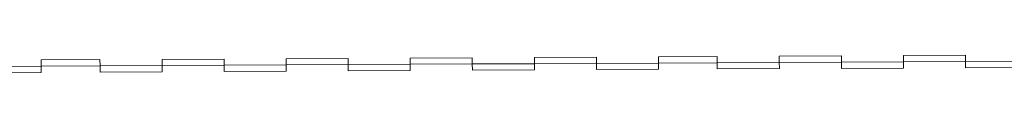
# Model space of a CAD drawing. Header units: millimetres. Extents: x 3652085 to 3778338, y -303702 to -273644.
# Tile 547 of 588: x 3765483.93 to 3765880.59, y -277175.48 to -277168.48. Entities that reach past the tile are written whole.
import ezdxf

# ---------------------------------------------------------------- set-up
doc = ezdxf.new("R2010")
doc.units = ezdxf.units.MM

msp = doc.modelspace()

# ---------------------------------------------------------------- linework, layer by layer
at = {"lineweight": 0, "elevation": 1998.84}
for points in [[(3765616.26, -277169.73), (3765591.26, -277169.86), (3765591.28, -277172.36), (3765616.28, -277172.23)], [(3765666.26, -277169.48), (3765641.26, -277169.61), (3765641.28, -277172.11), (3765666.27, -277171.98)], [(3765716.26, -277169.23), (3765691.26, -277169.36), (3765691.27, -277171.86), (3765716.27, -277171.73)], [(3765764.94, -277168.98), (3765764.95, -277171.48), (3765741.26, -277171.6), (3765741.26, -277169.1), (3765764.94, -277168.98)], [(3765814.94, -277168.73), (3765789.94, -277168.86), (3765789.95, -277171.36), (3765814.95, -277171.23)], [(3765864.94, -277168.48), (3765839.94, -277168.61), (3765839.95, -277171.11), (3765864.95, -277170.98)], [(3765492.6, -277172.86), (3765467.6, -277172.98), (3765467.61, -277175.48), (3765492.61, -277175.36)], [(3765516.26, -277170.23), (3765516.28, -277172.73), (3765492.59, -277172.85), (3765492.59, -277170.35), (3765516.26, -277170.23)], [(3765541.28, -277172.61), (3765516.28, -277172.73), (3765516.29, -277175.23), (3765541.29, -277175.11)], [(3765566.26, -277169.98), (3765541.26, -277170.11), (3765541.28, -277172.61), (3765566.28, -277172.48)], [(3765591.28, -277172.36), (3765566.28, -277172.48), (3765566.29, -277174.98), (3765591.29, -277174.86)], [(3765641.27, -277172.11), (3765616.28, -277172.23), (3765616.29, -277174.73), (3765641.29, -277174.61)], [(3765691.27, -277171.86), (3765666.27, -277171.98), (3765666.29, -277174.48), (3765691.29, -277174.36)], [(3765741.27, -277171.61), (3765716.27, -277171.73), (3765716.29, -277174.23), (3765741.29, -277174.11)], [(3765789.95, -277171.36), (3765764.95, -277171.48), (3765764.96, -277173.98), (3765789.96, -277173.86)], [(3765839.95, -277171.11), (3765814.95, -277171.23), (3765814.96, -277173.73), (3765839.96, -277173.61)], [(3765889.95, -277170.86), (3765864.95, -277170.98), (3765864.96, -277173.48), (3765889.96, -277173.36)]]:
    msp.add_lwpolyline(points, close=True, dxfattribs=at)

doc.saveas('drawing.dxf')
